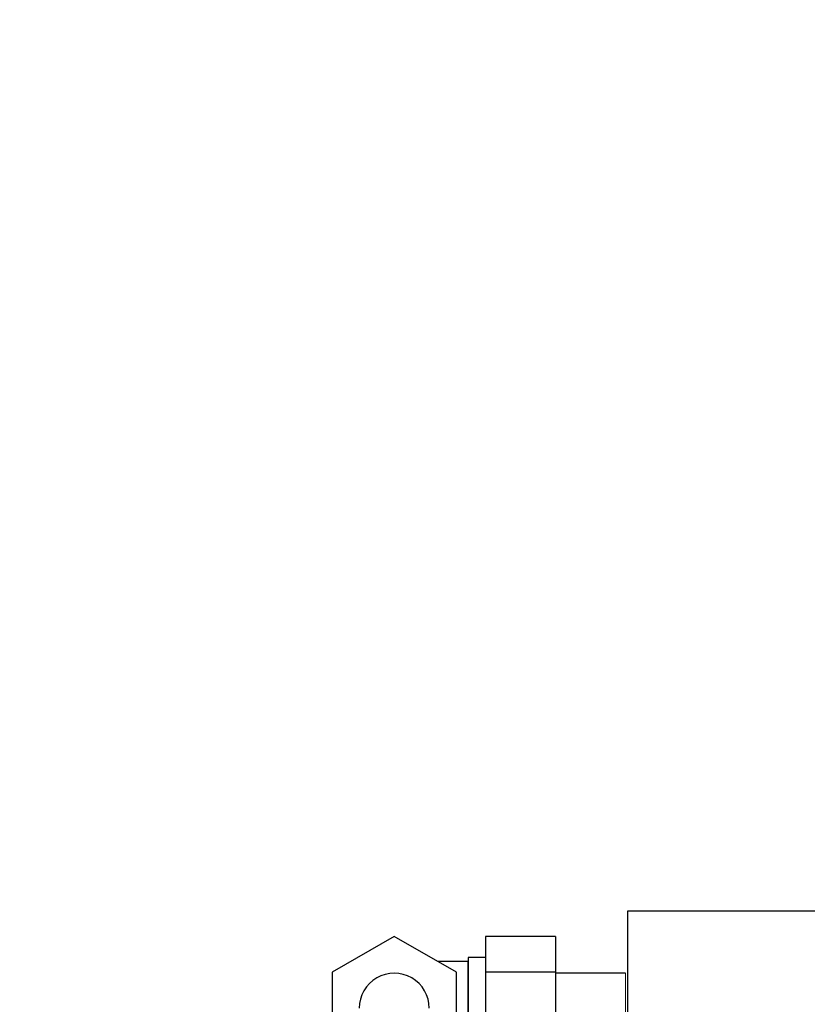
# Model space of a CAD drawing. Header units: inches. Extents: x 0 to 20790, y -12 to 14700.
# Tile 421 of 441: x 14074 to 14277, y 11618 to 11872. Entities that reach past the tile are written whole.
import ezdxf

# ---------------------------------------------------------------- set-up
doc = ezdxf.new("R2010")
doc.units = ezdxf.units.IN
doc.layers.add('1', color=7, linetype='Continuous', true_color=0xffffff)
doc.layers.add('254', color=7, linetype='Continuous', true_color=0xffffff)
doc.styles.add('latin_extended', font='simplex.shx')
doc.dimstyles.get("Standard").update_dxf_attribs({"dimtxt": 0.18, "dimasz": 0.18, "dimexe": 0.18, "dimexo": 0.0625, "dimgap": 0.09, "dimtad": 0, "dimtih": 1, "dimtoh": 1, "dimdec": 4, "dimzin": 0, "dimdsep": 46, "dimtxsty": 'Standard', "dimcen": 0.09, "dimadec": 0, "dimazin": 0, "dimtfac": 1, "dimtdec": 4, "dimtofl": 0, "dimtmove": 0, "dimatfit": 3, "dimfxl": 1, "dimtolj": 1, "dimtzin": 0, "dimarcsym": 0})

# ---------------------------------------------------------------- blocks, each defined once
blk = doc.blocks.new('_U8')
at = {"layer": '254', "color": 3, "linetype": 'Continuous', "lineweight": 13, "transparency": 16777216}
for p, q in [((13940.84, 12760.44), (13940.84, 13273.44)), ((14453.84, 10418.96), (14453.84, 13273.44)), ((14331.34, 13238.44), (14063.34, 13238.44))]:
    blk.add_line(p, q, dxfattribs=at)
at = {"layer": '254', "color": 3, "transparency": 16777216}
for points in [[(14063.34, 13258.86), (14063.34, 13218.02), (13940.84, 13238.44)], [(14331.34, 13218.02), (14331.34, 13258.86), (14453.84, 13238.44)]]:
    blk.add_solid(points, dxfattribs=at)
at = {"layer": 'Defpoints', "color": 0, "transparency": 16777216}
for p in [(13940.84, 13238.44), (13940.84, 12725.44), (14453.84, 10383.96)]:
    blk.add_point(p, dxfattribs=at)
at = {"layer": '254', "color": 2, "lineweight": 13, "transparency": 16777216, "insert": (14074.35, 13422.19), "char_height": 122.5, "attachment_point": 1, "style": 'latin_extended'}
blk.add_mtext('\\A1;513', dxfattribs=at)

msp = doc.modelspace()

# ---------------------------------------------------------------- linework, layer by layer
at = {"layer": '1', "color": 2, "linetype": 'Continuous', "lineweight": 25}
for p, q in [((14230.838, 11642.442), (14230.838, 11440.942)), ((14595.838, 11642.442), (14230.838, 11642.442)), ((14170.838, 11635.917), (14154.838, 11626.679)), ((14186.838, 11626.679), (14170.838, 11635.917)), ((14194.338, 11635.917), (14194.338, 11626.679)), ((14212.338, 11635.917), (14194.338, 11635.917)), ((14212.338, 11635.917), (14212.338, 11626.679)), ((14189.838, 11630.442), (14189.838, 11604.442)), ((14194.338, 11630.442), (14189.838, 11630.442)), ((14154.838, 11626.679), (14154.838, 11608.204)), ((14186.838, 11608.204), (14186.838, 11626.679)), ((14194.338, 11626.679), (14194.338, 11608.204)), ((14212.338, 11626.679), (14194.338, 11626.679)), ((14212.338, 11626.679), (14212.338, 11608.204)), ((14230.338, 11626.442), (14212.338, 11626.442))]:
    msp.add_line(p, q, dxfattribs=at)
at = {"layer": '1', "color": 110, "linetype": 'Continuous', "lineweight": 13}
msp.add_line((14230.338, 11626.442), (14230.338, 11608.442), dxfattribs=at)
at = {"layer": '1', "color": 2, "linetype": 'Continuous', "lineweight": 25}
msp.add_arc((14170.838, 11617.442), 9, 0.0225, 180.02813, dxfattribs=at)
msp.add_open_spline([(14189.838, 11629.442), (14187.256, 11629.441), (14184.667, 11629.441), (14182.068, 11629.441)], degree=3, dxfattribs=at)
msp.add_open_spline([(14189.838, 11605.442), (14189.838, 11605.442), (14189.838, 11605.441), (14189.838, 11605.441), (14189.838, 11605.441), (14189.838, 11605.445), (14189.838, 11605.444), (14189.838, 11605.44), (14189.838, 11605.443), (14189.838, 11605.439), (14189.838, 11605.45), (14189.838, 11605.482), (14189.838, 11605.601), (14189.838, 11605.891), (14189.838, 11606.926), (14189.838, 11608.611), (14189.838, 11610.861), (14189.838, 11613.112), (14189.838, 11614.986), (14189.838, 11616.299), (14189.838, 11616.955), (14189.838, 11617.26), (14189.838, 11617.389), (14189.838, 11617.436), (14189.838, 11617.483), (14189.838, 11617.541), (14189.838, 11617.597), (14189.838, 11618.371), (14189.838, 11619.871), (14189.838, 11622.861), (14189.838, 11625.861), (14189.838, 11628.205), (14189.838, 11629.137), (14189.838, 11629.324), (14189.838, 11629.432), (14189.838, 11629.445), (14189.838, 11629.439), (14189.838, 11629.443), (14189.838, 11629.441), (14189.838, 11629.443), (14189.838, 11629.442), (14189.838, 11629.442)], degree=3, knots=[0, 0, 0, 0, 0.1250234, 0.2422329, 0.2500469, 0.2656748, 0.2813027, 0.2852097, 0.2861865, 0.2866748, 0.2871632, 0.28814, 0.2891167, 0.2969307, 0.3125586, 0.3750703, 0.437582, 0.5000938, 0.5626055, 0.5938613, 0.6094893, 0.6173032, 0.6192567, 0.6202335, 0.6212102, 0.6231637, 0.6251172, 0.6258986, 0.6876289, 0.7501407, 0.8751641, 0.9376758, 0.9454898, 0.9528154, 0.9533037, 0.9542805, 0.9552572, 0.9572107, 0.9611177, 0.9689317, 1, 1, 1, 1], dxfattribs=at)

# ---------------------------------------------------------------- dimensions: what is measured, and where the dimension line sits
at = {"layer": '254', "color": 2, "linetype": 'Continuous', "lineweight": 13}
dim = msp.add_linear_dim(base=(13940.838, 13238.442), p1=(14453.838, 10383.957), p2=(13940.838, 12725.442), dimstyle='Standard', override={"dimscale": 35, "dimtxt": 3.5, "dimasz": 3.5, "dimexe": 1, "dimexo": 1, "dimgap": 1.75, "dimtad": 1, "dimtih": 1, "dimtoh": 0, "dimdec": 2, "dimlfac": 1, "dimzin": 8, "dimdsep": 46, "dimlunit": 2, "dimtxsty": 'latin_extended', "dimsah": 1, "dimse1": 0, "dimse2": 0, "dimsd1": 0, "dimsd2": 0, "dimclrd": 3, "dimclre": 3, "dimclrt": 2, "dimtol": 0, "dimtm": -0.1, "dimtfac": 0.714286, "dimtdec": 3, "dimtofl": 1, "dimtmove": 0, "dimtzin": 8, "dimlwd": 13, "dimlwe": 13}, dxfattribs=at)
dim.commit()
dim.dimension.update_dxf_attribs({"geometry": '_U8', "text_midpoint": (14220.18, 13238.442), "dimtype": 160})

doc.saveas('drawing.dxf')
